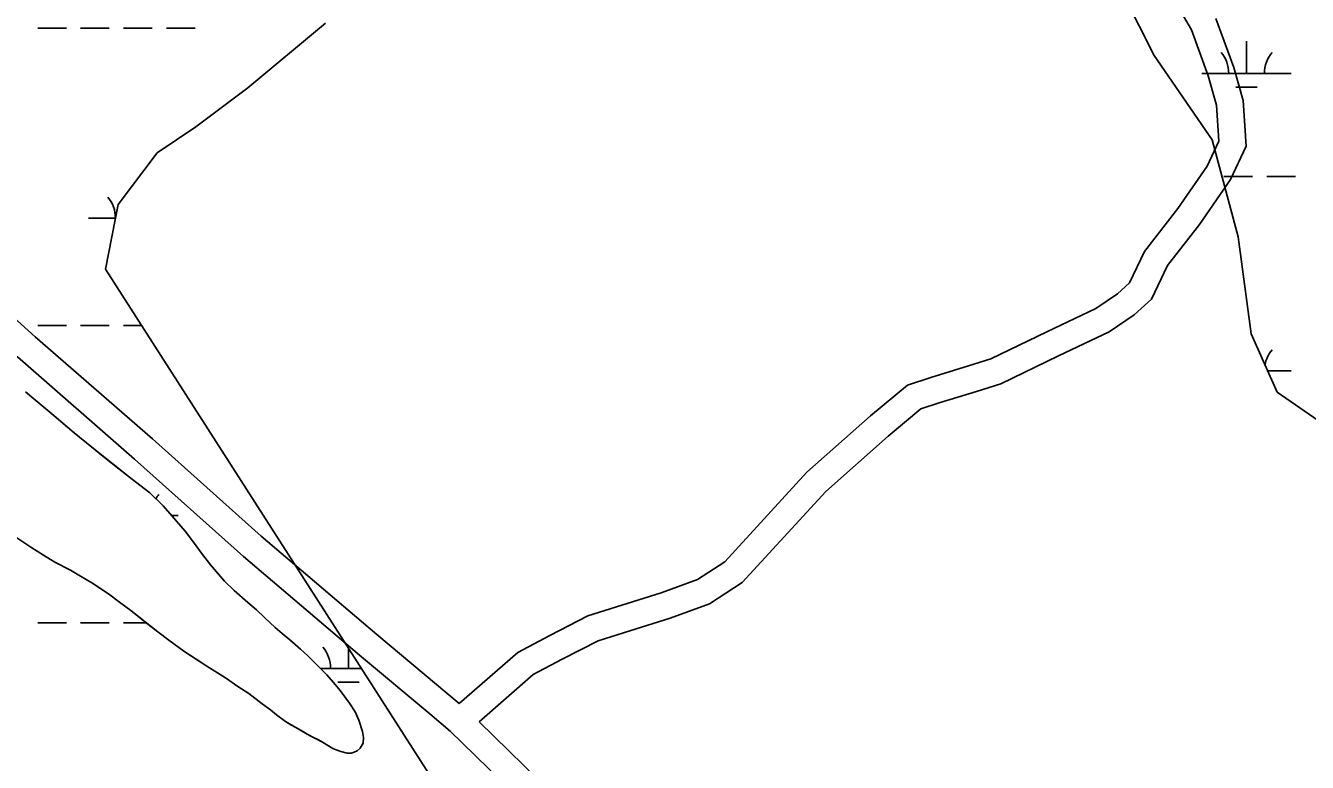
# Model space of a CAD drawing. Extents: x 3161564 to 3199464, y 849354 to 874788.
# Drawn here: x 3189081 to 3190514, y 859890 to 860714 of the extents above; entities that cross this region are included whole.
import ezdxf

# ---------------------------------------------------------------- set-up
doc = ezdxf.new("R2010")
doc.units = 0
for name, color, linetype in [('V-ROAD-CNTR', 7, 'Continuous'), ('V-SITE-VEGE', 7, 'Continuous'), ('V-TOPO-SHOR', 7, 'Continuous'), ('V-WETL-SWMP', 7, 'Continuous')]:
    doc.layers.add(name, color=color, linetype=linetype)

msp = doc.modelspace()

# ---------------------------------------------------------------- linework, layer by layer
at = {"layer": 'V-ROAD-CNTR'}
for points in [[(3189565.513832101, 859955.9320605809), (3189631.030701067, 860013.110946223), (3189667.007629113, 860032.0839082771), (3189709.499544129, 860053.876864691), (3189747.423468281, 860065.808840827), (3189791.4953801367, 860079.6738130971), (3189831.7602996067, 860094.5747832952), (3189862.290238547, 860114.2957438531), (3189954.249054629, 860214.5415433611), (3190025.3879123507, 860277.698417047), (3190066.6938297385, 860312.1033482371), (3190092.876777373, 860320.6703311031), (3190134.8086935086, 860333.5683053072), (3190159.7806435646, 860341.425289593), (3190222.2705185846, 860371.7452289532), (3190277.0194090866, 860397.5831772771), (3190301.432360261, 860414.2411439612), (3190314.841333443, 860426.351119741), (3190331.474300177, 860461.5530493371), (3190368.9222252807, 860509.4369535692), (3190401.6821597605, 860556.942858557), (3190414.717133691, 860584.870802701), (3190412.0601390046, 860625.2367219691), (3190402.653157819, 860657.756656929), (3190383.897195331, 860709.2835538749), (3190358.230246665, 860753.5214653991)], [(3189587.807787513, 859935.5711013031), (3189648.1206668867, 859988.2069960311), (3189680.849601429, 860005.467961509), (3189720.9275212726, 860026.0229203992), (3189756.4274502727, 860037.1908980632), (3189801.209360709, 860051.279869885), (3189845.266272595, 860067.5848372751), (3189881.7981995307, 860091.1817900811), (3189975.3170124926, 860193.1275861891), (3190044.951873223, 860254.950462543), (3190081.4818001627, 860285.3774016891), (3190101.9527592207, 860292.0743882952), (3190143.720675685, 860304.9223625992), (3190170.8906213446, 860313.4713455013), (3190235.2204926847, 860344.683283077), (3190291.9693791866, 860371.4652295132), (3190320.026323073, 860390.609191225), (3190339.403284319, 860408.109156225), (3190357.168248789, 860445.7090810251), (3190393.1081769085, 860491.6649891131), (3190427.804107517, 860541.978888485), (3190445.157072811, 860579.1588141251), (3190441.7820795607, 860630.4507115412), (3190431.1911007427, 860667.066638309), (3190411.1791407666, 860722.0415283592)], [(3188837.802287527, 860594.9967824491), (3188973.334016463, 860472.920026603), (3189091.6557798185, 860366.119240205), (3189222.6145179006, 860251.8144688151), (3189344.185274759, 860143.089686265), (3189473.379016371, 860033.0939062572), (3189565.513832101, 859955.9320605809)], [(3188820.2693225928, 860570.413831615), (3188953.2440566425, 860450.6400711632), (3189071.7398196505, 860343.6812850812), (3189202.750557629, 860229.3325137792), (3189324.459314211, 860120.483731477), (3189454.0230550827, 860010.171952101), (3189532.576897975, 859944.386083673)], [(3189532.576897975, 859944.386083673), (3189555.640851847, 859925.071122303), (3189568.9128253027, 859912.091148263)], [(3189587.807787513, 859935.5711013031), (3189738.2954865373, 859788.3893956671), (3189880.6772017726, 859652.7646669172), (3189961.4370402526, 859573.015826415), (3189996.519970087, 859531.0939102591), (3190034.911893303, 859486.0070004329), (3190078.378806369, 859436.0231004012)], [(3189568.9128253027, 859912.091148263), (3189717.461528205, 859766.8034388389), (3189859.789243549, 859631.2287099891), (3189939.345084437, 859552.6698671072), (3189973.596015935, 859511.7419489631), (3190012.1719387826, 859466.4390395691), (3190055.7408516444, 859416.3371397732)]]:
    msp.add_lwpolyline(points, dxfattribs=at)
at = {"layer": 'V-SITE-VEGE'}
msp.add_lwpolyline([(3189080.999000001, 860304.5859999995), (3189092.2890000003, 860294.7819999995), (3189110.1360000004, 860279.8949999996), (3189135.2670000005, 860258.4729999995), (3189154.9340000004, 860242.5009999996), (3189197.0320000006, 860209.0999999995), (3189208.614, 860200.0249999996), (3189219.9740000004, 860191.3869999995), (3189234.6210000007, 860176.8599999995), (3189244.8220000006, 860165.5979999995), (3189259.3980000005, 860148.5259999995), (3189268.5100000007, 860136.5369999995), (3189277.6230000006, 860124.1839999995), (3189287.4640000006, 860111.1049999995), (3189303.1310000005, 860092.9419999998), (3189314.0630000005, 860082.4109999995), (3189329.3580000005, 860068.9759999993), (3189339.1920000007, 860060.6239999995), (3189347.9350000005, 860052.2719999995), (3189359.9550000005, 860041.0149999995), (3189367.6040000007, 860034.1189999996), (3189376.345, 860027.2189999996), (3189388.3650000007, 860016.6879999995), (3189396.3790000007, 860009.4239999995), (3189404.7570000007, 860001.0719999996), (3189417.5080000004, 859987.9979999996), (3189425.1590000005, 859979.2819999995), (3189432.4480000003, 859970.5609999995), (3189443.0200000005, 859956.3929999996), (3189449.2170000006, 859946.5809999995), (3189453.2310000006, 859937.4939999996), (3189457.6200000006, 859924.7699999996), (3189458.7200000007, 859917.8599999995), (3189458.3650000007, 859911.6769999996), (3189454.7360000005, 859905.8509999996), (3189451.4680000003, 859902.9379999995), (3189448.1970000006, 859901.4739999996), (3189444.9240000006, 859900.3799999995), (3189440.1960000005, 859900.3699999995), (3189433.2810000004, 859902.1809999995), (3189428.1840000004, 859903.9909999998), (3189424.1820000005, 859905.8039999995), (3189412.8960000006, 859912.6969999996), (3189395.7870000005, 859921.7659999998), (3189383.0440000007, 859929.0199999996), (3189371.3950000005, 859935.9129999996), (3189361.5630000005, 859943.1709999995), (3189354.6420000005, 859948.9819999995), (3189345.5390000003, 859955.5149999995), (3189330.607000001, 859967.1309999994), (3189318.2290000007, 859975.1139999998), (3189304.3910000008, 859984.5489999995), (3189283.6380000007, 859997.6129999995), (3189257.7860000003, 860014.6669999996), (3189241.0360000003, 860026.6459999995), (3189228.6540000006, 860036.0869999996), (3189198.4270000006, 860060.0449999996), (3189186.0470000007, 860069.1169999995), (3189173.6650000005, 860078.5559999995), (3189155.0930000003, 860090.8939999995), (3189142.3530000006, 860098.5119999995), (3189131.0660000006, 860105.0429999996), (3189113.5930000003, 860114.1099999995), (3189100.8500000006, 860121.7279999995), (3189086.6490000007, 860130.8009999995), (3189063.3470000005, 860146.4049999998)], dxfattribs=at)
at = {"layer": 'V-TOPO-SHOR'}
for points in [[(3189318.229000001, 859975.113999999), (3189330.6070000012, 859967.1309999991), (3189345.539000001, 859955.5149999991), (3189354.642000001, 859948.981999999), (3189361.563000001, 859943.170999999), (3189371.395000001, 859935.912999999), (3189377.582000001, 859932.283999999), (3189383.044000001, 859929.0199999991), (3189391.416000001, 859924.302999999), (3189395.787000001, 859921.765999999), (3189400.520000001, 859919.2259999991), (3189408.163000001, 859915.236999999), (3189412.896000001, 859912.6969999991), (3189417.629000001, 859909.7949999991), (3189424.182000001, 859905.8039999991), (3189428.186000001, 859903.9909999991), (3189433.281000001, 859902.180999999), (3189440.196000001, 859900.371999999), (3189444.924000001, 859900.3799999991), (3189448.195000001, 859901.4759999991), (3189451.468000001, 859902.935999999), (3189454.736000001, 859905.8509999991), (3189458.365000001, 859911.6769999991), (3189458.720000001, 859917.859999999), (3189457.618000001, 859924.7699999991), (3189453.231000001, 859937.493999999), (3189449.217000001, 859946.5809999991), (3189443.020000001, 859956.3929999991), (3189432.448000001, 859970.560999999), (3189425.159000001, 859979.2819999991), (3189417.508000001, 859987.9979999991), (3189404.757000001, 860001.0719999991), (3189396.379000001, 860009.425999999), (3189388.365000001, 860016.687999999), (3189376.345000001, 860027.2189999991), (3189367.604000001, 860034.116999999), (3189359.957000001, 860041.0149999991), (3189347.935000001, 860052.2719999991), (3189339.192000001, 860060.623999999), (3189329.358000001, 860068.9759999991), (3189314.061000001, 860082.410999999), (3189303.131000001, 860092.9419999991), (3189287.464000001, 860111.104999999), (3189277.621000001, 860124.1839999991), (3189268.510000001, 860136.5369999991), (3189259.398000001, 860148.525999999), (3189244.822000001, 860165.5979999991), (3189234.619000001, 860176.859999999), (3189219.974000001, 860191.386999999), (3189208.614000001, 860200.0249999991), (3189197.032000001, 860209.099999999), (3189185.160000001, 860218.5389999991), (3189167.316000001, 860232.6969999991), (3189154.934000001, 860242.5009999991), (3189135.267000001, 860258.4729999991), (3189122.520000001, 860269.366999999), (3189110.136000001, 860279.8949999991), (3189092.289000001, 860294.7819999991), (3189080.9990000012, 860304.5859999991)], [(3189063.347000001, 860146.4049999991), (3189086.649000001, 860130.800999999), (3189100.850000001, 860121.7279999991), (3189113.593000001, 860114.109999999), (3189131.066000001, 860105.042999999), (3189142.353000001, 860098.511999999), (3189155.093000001, 860090.895999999), (3189173.665000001, 860078.555999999), (3189186.047000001, 860069.116999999), (3189198.427000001, 860060.0449999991), (3189216.271000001, 860045.886999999), (3189228.654000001, 860036.084999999), (3189241.0360000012, 860026.645999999), (3189257.7860000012, 860014.6669999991), (3189270.531000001, 860006.3209999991), (3189283.638000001, 859997.6129999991), (3189304.391000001, 859984.5489999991), (3189318.229000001, 859975.113999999)]]:
    msp.add_lwpolyline(points, dxfattribs=at)
at = {"layer": 'V-WETL-SWMP'}
for p, q in [((3190306.0403639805, 860752.9466135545), (3190342.2162638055, 860680.5398841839)), ((3189094.494704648, 860711.3744639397), (3189126.494697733, 860711.3744639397)), ((3189142.4946942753, 860711.3744639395), (3189174.4946873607, 860711.3744639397)), ((3189190.4946839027, 860711.3744639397), (3189222.494676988, 860711.3744639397)), ((3189238.4946735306, 860711.3744639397), (3189270.4946666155, 860711.3744639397)), ((3189329.2776593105, 860644.3348157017), (3189416.1007063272, 860716.7416886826)), ((3190445.626353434, 860660.6325439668), (3190445.626395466, 860696.6324871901)), ((3190342.2162638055, 860680.5398841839), (3190407.33412576, 860586.4112571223)), ((3190395.6263642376, 860660.6325439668), (3190495.626342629, 860660.6325439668)), ((3189271.3956336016, 860600.8908851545), (3189329.2776593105, 860644.3348157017)), ((3190433.6263380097, 860645.2015683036), (3190457.626332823, 860645.2015683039)), ((3189227.9836185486, 860571.928925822), (3189271.3956336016, 860600.8908851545)), ((3190407.33412576, 860586.4112571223), (3190436.274986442, 860477.8016334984)), ((3189184.5715696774, 860514.0030578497), (3189227.9836185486, 860571.928925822)), ((3190420.2182241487, 860545.2007260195), (3190452.2182172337, 860545.2007260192)), ((3190468.218213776, 860545.2007260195), (3190500.218206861, 860545.2007260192)), ((3189170.101491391, 860441.5962693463), (3189184.5715696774, 860514.0030578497)), ((3189151.3384441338, 860498.7707992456), (3189181.5274908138, 860498.7707992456)), ((3190436.274986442, 860477.8016334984), (3190450.7448533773, 860369.1909929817)), ((3189531.864675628, 859876.8244731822), (3189170.101491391, 860441.5962693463)), ((3189094.494316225, 860378.6999886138), (3189126.4943093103, 860378.6999886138)), ((3189142.494305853, 860378.6999886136), (3189174.4942989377, 860378.6999886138)), ((3189190.49429548, 860378.6999886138), (3189210.389549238, 860378.6999886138)), ((3190450.7448533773, 860369.1909929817), (3190479.6857647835, 860304.0252323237)), ((3190469.056899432, 860327.958068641), (3190495.6259542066, 860327.958068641)), ((3189080.999632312, 860304.5805902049), (3189092.290615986, 860294.7776343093)), ((3190479.6857647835, 860304.0252323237), (3190573.744648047, 860238.8595476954)), ((3189092.290615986, 860294.7776343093), (3189110.136590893, 860279.8917021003)), ((3189110.136590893, 860279.8917021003), (3189122.520573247, 860269.3627497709)), ((3189122.520573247, 860269.3627497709), (3189135.26755502, 860258.4697990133)), ((3189135.26755502, 860258.4697990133), (3189154.9345278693, 860242.4958723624)), ((3189154.9345278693, 860242.4958723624), (3189167.3165110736, 860232.6939177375)), ((3189167.3165110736, 860232.6939177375), (3189185.1614868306, 860218.5359832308)), ((3189185.1614868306, 860218.5359832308), (3189197.0334706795, 860209.0970268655)), ((3189197.0334706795, 860209.0970268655), (3189208.6144550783, 860200.0220690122)), ((3189208.6144550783, 860200.0220690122), (3189219.9764400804, 860191.382109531)), ((3189219.9764400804, 860191.382109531), (3189234.6214167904, 860176.8561724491)), ((3189234.6214167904, 860176.8561724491), (3189244.8233992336, 860165.5952198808)), ((3189244.36941858, 860166.0963239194), (3189251.3380341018, 860166.0963239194)), ((3189244.8233992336, 860165.5952198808), (3189259.3993729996, 860148.5222907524)), ((3189086.6514269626, 860130.796144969), (3189063.3484552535, 860146.4010685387)), ((3189259.3993729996, 860148.5222907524), (3189268.5113550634, 860136.5333392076)), ((3189268.5113550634, 860136.5333392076), (3189277.623336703, 860124.1803888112)), ((3189100.8514102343, 860121.725190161), (3189086.6514269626, 860130.7961449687)), ((3189113.5933958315, 860114.1062290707), (3189100.8514102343, 860121.7251901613)), ((3189277.623336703, 860124.1803888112), (3189287.465317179, 860111.1014415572)), ((3189131.067377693, 860105.0392780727), (3189113.5933958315, 860114.1062290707)), ((3189142.3533651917, 860098.5093118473), (3189131.067377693, 860105.0392780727)), ((3189287.465317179, 860111.1014415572), (3189303.1332892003, 860092.9385171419)), ((3189155.0953507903, 860090.8913507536), (3189142.3533651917, 860098.509311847)), ((3189173.665328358, 860078.552411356), (3189155.0953507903, 860090.8913507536)), ((3189303.1332892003, 860092.9385171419), (3189314.0622721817, 860082.4075631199)), ((3189186.047311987, 860069.1144555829), (3189173.665328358, 860078.552411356)), ((3189314.0622721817, 860082.4075631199), (3189329.359249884, 860068.9726233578)), ((3189198.4282960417, 860060.0404986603), (3189186.047311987, 860069.1144555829)), ((3189329.359249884, 860068.9726233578), (3189339.193235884, 860060.621661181)), ((3189339.193235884, 860060.621661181), (3189347.936222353, 860052.2696977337)), ((3189216.2732717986, 860045.8825641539), (3189198.4282960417, 860060.0404986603)), ((3189347.9362223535, 860052.2696977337), (3189359.9572040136, 860041.0117472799)), ((3189094.4939278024, 860046.0255132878), (3189126.493920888, 860046.0255132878)), ((3189142.4939174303, 860046.0255132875), (3189174.493910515, 860046.0255132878)), ((3189190.4939070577, 860046.0255132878), (3189216.0930955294, 860046.0255132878)), ((3189228.655255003, 860036.080609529), (3189216.2732717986, 860045.8825641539)), ((3189241.037238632, 860026.642653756), (3189228.655255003, 860036.080609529)), ((3189359.9572040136, 860041.0117472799), (3189367.6061926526, 860034.1127779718)), ((3189367.6061926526, 860034.1127779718), (3189376.3461808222, 860027.2158099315)), ((3189257.787217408, 860014.6647110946), (3189241.037238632, 860026.642653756)), ((3189376.3461808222, 860027.2158099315), (3189388.366163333, 860016.6858571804)), ((3189441.8097935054, 859995.2835933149), (3189441.8098193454, 860017.4149067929)), ((3189270.531202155, 860006.3187522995), (3189257.787217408, 860014.6647110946)), ((3189283.6391863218, 859997.6097950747), (3189270.531202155, 860006.3187522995)), ((3189388.366163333, 860016.6858571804), (3189396.37915139, 860009.4228894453)), ((3189396.37915139, 860009.4228894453), (3189404.758138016, 860001.0699255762)), ((3189304.392162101, 859984.5468605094), (3189283.6391863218, 859997.6097950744)), ((3189404.7581380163, 860001.0699255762), (3189417.5091172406, 859987.9959817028)), ((3189410.401530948, 859995.2835933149), (3189455.9859777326, 859995.2835933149)), ((3189318.2291451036, 859975.1109064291), (3189304.392162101, 859984.5468605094)), ((3189330.608130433, 859967.1279460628), (3189318.2291451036, 859975.1109064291)), ((3189417.5091172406, 859987.9959817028), (3189425.161103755, 859979.278018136)), ((3189425.161103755, 859979.278018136), (3189432.4490904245, 859970.5590541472)), ((3189429.8097780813, 859979.8526176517), (3189453.8097728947, 859979.8526176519)), ((3189345.5391104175, 859955.512000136), (3189330.608130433, 859967.1279460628)), ((3189432.4490904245, 859970.5590541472), (3189443.0200693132, 859956.3901111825)), ((3189354.643098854, 859948.9780313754), (3189345.5391104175, 859955.512000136)), ((3189361.563089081, 859943.1690577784), (3189354.643098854, 859948.9780313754)), ((3189443.0200693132, 859956.3901111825), (3189449.218055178, 859946.578149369)), ((3189449.218055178, 859946.578149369), (3189453.233042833, 859937.4911827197)), ((3189371.395076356, 859935.9100921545), (3189361.5630890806, 859943.1690577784)), ((3189377.5840694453, 859932.2821108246), (3189371.395076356, 859935.9100921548)), ((3189383.045063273, 859929.0171274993), (3189377.5840694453, 859932.2821108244)), ((3189453.233042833, 859937.4911827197), (3189457.6180260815, 859924.7672279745)), ((3189391.4180541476, 859924.3011521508), (3189383.045063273, 859929.0171274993)), ((3189395.7870492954, 859921.7621652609), (3189391.4180541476, 859924.3011521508)), ((3189400.5200442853, 859919.2231787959), (3189395.7870492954, 859921.7621652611)), ((3189408.1640363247, 859915.2342003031), (3189400.5200442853, 859919.2231787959)), ((3189457.6180260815, 859924.7672279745), (3189458.7200175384, 859917.8582510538)), ((3189458.7200175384, 859917.8582510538), (3189458.3660104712, 859911.6742701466)), ((3189412.8970313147, 859912.6952138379), (3189408.1640363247, 859915.2342003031)), ((3189417.6300258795, 859909.7922285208), (3189412.8970313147, 859912.6952138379)), ((3189424.1830183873, 859905.8012487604), (3189417.6300258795, 859909.7922285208)), ((3189428.1870145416, 859903.989259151), (3189424.1830183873, 859905.8012487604)), ((3189433.282010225, 859902.178270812), (3189428.1870145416, 859903.989259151)), ((3189451.468003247, 859902.9332896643), (3189448.1970029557, 859901.4732904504)), ((3189454.7370052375, 859905.8482842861), (3189451.468003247, 859902.9332896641)), ((3189458.3660104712, 859911.6742701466), (3189454.7370052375, 859905.8482842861)), ((3189440.196005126, 859900.3702845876), (3189433.282010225, 859902.178270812)), ((3189444.9250030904, 859900.377290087), (3189440.196005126, 859900.3702845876)), ((3189448.1970029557, 859901.4732904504), (3189444.9250030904, 859900.377290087))]:
    msp.add_line(p, q, dxfattribs=at)
for centre, radius, start, end in [((3190390.383429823, 860661.1073464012), 35.24628790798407, 359.2281809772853, 40.771839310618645), ((3190500.8692781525, 860661.1073464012), 35.24628790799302, 139.2281758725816, 180.77183420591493), ((3189146.095509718, 860499.2456016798), 35.24628790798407, 359.2281809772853, 40.771839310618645), ((3190500.86888973, 860328.4328710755), 35.24628790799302, 139.22817587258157, 170.0804742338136), ((3189256.5809696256, 860166.5711263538), 35.24628790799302, 139.2281758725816, 148.62337717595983), ((3189386.566869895, 859995.7583957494), 35.24628790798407, 359.2281809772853, 40.771839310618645)]:
    msp.add_arc(centre, radius, start, end, dxfattribs=at)

doc.saveas('drawing.dxf')
